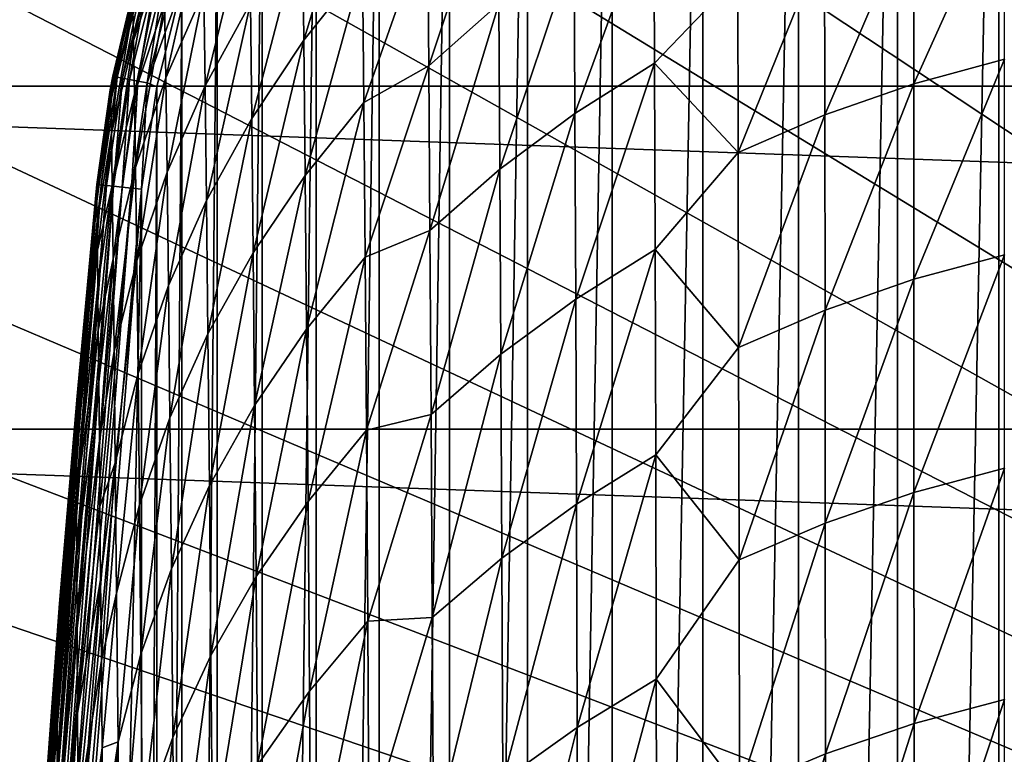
# Model space of a CAD drawing. Header units: metres. Extents: x -22 to 72, y -237 to 23.
# Tile 259 of 363: x -15.97 to -11.6, y 4.89 to 8.16. Entities that reach past the tile are written whole.
import ezdxf

# ---------------------------------------------------------------- set-up
doc = ezdxf.new("R2010")
doc.units = ezdxf.units.M
doc.layers.add('solid_509588_MEDIA_SW0001', color=7, linetype='CONTINUOUS')

msp = doc.modelspace()

# ---------------------------------------------------------------- linework, layer by layer
at = {"layer": 'solid_509588_MEDIA_SW0001'}
for points in [[(-11.438926, 17.289955, 132.530869), (-12.062758, 16.860647, 132.530869), (0, 0, 132.892746)], [(-12.062758, 16.860647, 132.530869), (-12.670495, 16.408842, 132.530869), (0, 0, 132.892746)], [(-12.670495, 16.408842, 132.530869), (-13.261327, 15.935143, 132.530869), (0, 0, 132.892746)], [(-13.261327, 15.935143, 132.530869), (-13.834463, 15.440181, 132.530869), (0, 0, 132.892746)], [(-13.834463, 15.440181, 132.530869), (-14.389139, 14.924617, 132.530869), (0, 0, 132.892746)], [(-14.389139, 14.924617, 132.530869), (-14.924617, 14.38914, 132.530869), (0, 0, 132.892746)], [(-14.924617, 14.38914, 132.530869), (-15.440181, 13.834463, 132.530869), (0, 0, 132.892746)], [(-15.440181, 13.834463, 132.530869), (-15.935143, 13.261327, 132.530869), (0, 0, 132.892746)], [(-15.935143, 13.261327, 132.530869), (-16.408842, 12.670496, 132.530869), (0, 0, 132.892746)], [(-16.408842, 12.670496, 132.530869), (-16.860647, 12.062758, 132.530869), (0, 0, 132.892746)], [(-16.860647, 12.062758, 132.530869), (-17.289955, 11.438926, 132.530869), (0, 0, 132.892746)], [(-11.621344, 11.63256, 132.943756), (-11.167549, 11.703291, 132.943756), (-11.621341, -11.63256, 132.943756)], [(-11.167549, 11.703291, 132.943756), (-11.167549, -11.703291, 132.943756), (-11.621341, -11.63256, 132.943756)], [(-12.071432, 11.517201, 132.943756), (-11.621344, 11.63256, 132.943756), (-12.071428, -11.517202, 132.943756)], [(-11.621344, 11.63256, 132.943756), (-11.621341, -11.63256, 132.943756), (-12.071428, -11.517202, 132.943756)], [(-12.511853, 11.357361, 132.943756), (-12.071432, 11.517201, 132.943756), (-12.511848, -11.357363, 132.943756)], [(-12.071432, 11.517201, 132.943756), (-12.071428, -11.517202, 132.943756), (-12.511848, -11.357363, 132.943756)], [(-17.289955, 11.438926, 132.530869), (-17.696192, 10.79983, 132.530869), (0, 0, 132.892746)], [(-12.936608, 11.154256, 132.943756), (-12.511853, 11.357361, 132.943756), (-12.936604, -11.154259, 132.943756)], [(-12.511853, 11.357361, 132.943756), (-12.511848, -11.357363, 132.943756), (-12.936604, -11.154259, 132.943756)], [(-13.339944, 10.910164, 132.943756), (-12.936608, 11.154256, 132.943756), (-13.339938, -10.910168, 132.943756)], [(-12.936608, 11.154256, 132.943756), (-12.936604, -11.154259, 132.943756), (-13.339938, -10.910168, 132.943756)], [(-13.71664, 10.628303, 132.943756), (-13.339944, 10.910164, 132.943756), (-13.716635, -10.628305, 132.943756)], [(-13.339944, 10.910164, 132.943756), (-13.339938, -10.910168, 132.943756), (-13.716635, -10.628305, 132.943756)], [(-17.696192, 10.79983, 132.530869), (-18.078817, 10.146324, 132.530869), (0, 0, 132.892746)], [(-14.063032, 10.311823, 132.943756), (-13.71664, 10.628303, 132.943756), (-14.063028, -10.311828, 132.943756)], [(-13.71664, 10.628303, 132.943756), (-13.716635, -10.628305, 132.943756), (-14.063028, -10.311828, 132.943756)], [(-14.376872, 9.963037, 132.943756), (-14.063032, 10.311823, 132.943756), (-14.376868, -9.963041, 132.943756)], [(-14.063032, 10.311823, 132.943756), (-14.063028, -10.311828, 132.943756), (-14.376868, -9.963041, 132.943756)], [(-18.078817, 10.146324, 132.530869), (-18.437321, 9.47928, 132.530869), (0, 0, 132.892746)], [(-14.655866, 9.584211, 132.943756), (-14.376872, 9.963037, 132.943756), (-14.655862, -9.584217, 132.943756)], [(-14.376872, 9.963037, 132.943756), (-14.376868, -9.963041, 132.943756), (-14.655862, -9.584217, 132.943756)], [(-14.896888, 9.179035, 132.943756), (-14.655866, 9.584211, 132.943756), (-14.896885, -9.17904, 132.943756)], [(-14.655866, 9.584211, 132.943756), (-14.655862, -9.584217, 132.943756), (-14.896885, -9.17904, 132.943756)], [(-18.437321, 9.47928, 132.530869), (-18.771223, 8.799588, 132.530869), (0, 0, 132.892746)], [(-21.08136, 7.862974), (-20.466829, 9.346505), (21.08136, 7.862974)], [(-20.466829, 9.346505), (20.466829, 9.346505), (21.08136, 7.862974)], [(-15.096762, 8.75275, 132.943756), (-14.896888, 9.179035, 132.943756), (-15.09676, -8.752755, 132.943756)], [(-14.896888, 9.179035, 132.943756), (-14.896885, -9.17904, 132.943756), (-15.09676, -8.752755, 132.943756)], [(-14.455189, 8.913481, 255.743668), (-14.716553, 8.582749, 255.738693), (-14.710626, 8.067121, 257.695618)], [(-14.44964, 8.394728, 257.706055), (-14.455189, 8.913481, 255.743668), (-14.710626, 8.067121, 257.695618)], [(-13.848158, 8.875568, 258.071991), (-14.16079, 8.596378, 258.064331), (-14.155632, 7.953307, 260.045837)], [(-13.843689, 8.229396, 260.058563), (-13.848158, 8.875568, 258.071991), (-14.155632, 7.953307, 260.045837)], [(-18.771223, 8.799588, 132.530869), (-19.080078, 8.108154, 132.530869), (0, 0, 132.892746)], [(-11.595172, 8.76853, 261.499664), (-11.999418, 8.659453, 261.516846), (-11.998991, 7.873491, 263.40152)], [(-11.595354, 7.982595, 263.387299), (-11.595172, 8.76853, 261.499664), (-11.998991, 7.873491, 263.40152)], [(-15.253253, 8.31113, 132.943756), (-15.096762, 8.75275, 132.943756), (-15.253252, -8.311133, 132.943756)], [(-15.096762, 8.75275, 132.943756), (-15.09676, -8.752755, 132.943756), (-15.253252, -8.311133, 132.943756)], [(-13.154849, 8.706126, 260.063599), (-13.509291, 8.479356, 260.068604), (-13.505655, 7.741103, 262.020416)], [(-13.152029, 7.965663, 262.02066), (-13.154849, 8.706126, 260.063599), (-13.505655, 7.741103, 262.020416)], [(-12.781491, 8.351823, 261.541016), (-13.154849, 8.706126, 260.063599), (-13.152029, 7.965663, 262.02066)], [(-14.954775, 8.657332, 253.739395), (-15.156002, 8.285841, 253.728668), (-15.15005, 7.863851, 255.711166)], [(-14.948782, 8.232033, 255.728027), (-14.954775, 8.657332, 253.739395), (-15.15005, 7.863851, 255.711166)], [(-11.999418, 8.659453, 261.516846), (-12.395932, 8.520411, 261.530792), (-12.394808, 7.735067, 263.411743)], [(-11.998991, 7.873491, 263.40152), (-11.999418, 8.659453, 261.516846), (-12.394808, 7.735067, 263.411743)], [(-15.33941, 8.617436, 247.562424), (-15.472066, 8.211613, 247.558746), (-15.468332, 8.066401, 249.639328)], [(-15.334864, 8.469938, 249.647949), (-15.33941, 8.617436, 247.562424), (-15.468332, 8.066401, 249.639328)], [(-15.161696, 8.619241, 251.708771), (-15.329899, 8.229936, 251.698547), (-15.324544, 7.899604, 253.712402)], [(-15.156002, 8.285841, 253.728668), (-15.161696, 8.619241, 251.708771), (-15.324544, 7.899604, 253.712402)], [(-14.716553, 8.582749, 255.738693), (-14.948782, 8.232033, 255.728027), (-14.942637, 7.719866, 257.678589)], [(-14.710626, 8.067121, 257.695618), (-14.716553, 8.582749, 255.738693), (-14.942637, 7.719866, 257.678589)], [(-14.16079, 8.596378, 258.064331), (-14.44964, 8.394728, 257.706055), (-14.444069, 7.790398, 259.630829)], [(-14.155632, 7.953307, 260.045837), (-14.16079, 8.596378, 258.064331), (-14.444069, 7.790398, 259.630829)], [(-12.395932, 8.520411, 261.530792), (-12.781491, 8.351823, 261.541016), (-12.779606, 7.567735, 263.41748)], [(-12.394808, 7.735067, 263.411743), (-12.395932, 8.520411, 261.530792), (-12.779606, 7.567735, 263.41748)], [(-15.334864, 8.469938, 249.647949), (-15.468332, 8.066401, 249.639328), (-15.464042, 7.829118, 251.683762)], [(-15.329899, 8.229936, 251.698547), (-15.334864, 8.469938, 249.647949), (-15.464042, 7.829118, 251.683762)], [(-13.509291, 8.479356, 260.068604), (-13.843689, 8.229396, 260.058563), (-13.839269, 7.494218, 262.004944)], [(-13.505655, 7.741103, 262.020416), (-13.509291, 8.479356, 260.068604), (-13.839269, 7.494218, 262.004944)], [(-15.475331, 8.262765, 245.443756), (-15.4413, 8.380261, 133.143753), (-15.55968, 7.907602, 133.143753)], [(-15.554811, 7.906632, 133.099472), (-15.55968, 7.907602, 133.143753), (-15.4413, 8.380261, 133.143753)], [(-15.554811, 7.906632, 133.099472), (-15.4413, 8.380261, 133.143753), (-15.436549, 8.378821, 133.099472)], [(-15.554811, 7.906632, 133.099472), (-15.436549, 8.378821, 133.099472), (-15.540332, 7.903748, 133.057129)], [(-15.436549, 8.378821, 133.099472), (-15.42242, 8.374541, 133.057129), (-15.540332, 7.903748, 133.057129)], [(-15.540332, 7.903748, 133.057129), (-15.42242, 8.374541, 133.057129), (-15.51697, 7.899093, 133.019165)], [(-15.42242, 8.374541, 133.057129), (-15.399622, 8.367635, 133.019165), (-15.51697, 7.899093, 133.019165)], [(-15.51697, 7.899093, 133.019165), (-15.399622, 8.367635, 133.019165), (-15.485899, 7.892902, 132.987442)], [(-15.399622, 8.367635, 133.019165), (-15.3693, 8.358449, 132.987442), (-15.485899, 7.892902, 132.987442)], [(-14.44964, 8.394728, 257.706055), (-14.710626, 8.067121, 257.695618), (-14.704623, 7.466334, 259.613678)], [(-14.444069, 7.790398, 259.630829), (-14.44964, 8.394728, 257.706055), (-14.704623, 7.466334, 259.613678)], [(-15.485899, 7.892902, 132.987442), (-15.3693, 8.358449, 132.987442), (-15.448679, 7.885487, 132.963577)], [(-15.3693, 8.358449, 132.987442), (-15.332979, 8.347446, 132.963577), (-15.448679, 7.885487, 132.963577)], [(-15.448679, 7.885487, 132.963577), (-15.332979, 8.347446, 132.963577), (-15.407182, 7.877219, 132.948761)], [(-15.332979, 8.347446, 132.963577), (-15.292484, 8.335178, 132.948761), (-15.407182, 7.877219, 132.948761)], [(-15.407182, 7.877219, 132.948761), (-15.292484, 8.335178, 132.948761), (-15.253253, 8.31113, 132.943756)], [(-12.779606, 7.567735, 263.41748), (-12.781491, 8.351823, 261.541016), (-13.152029, 7.965663, 262.02066)], [(-15.407182, 7.877219, 132.948761), (-15.253253, 8.31113, 132.943756), (-15.365191, 7.860179, 132.943756)], [(-15.365191, 7.860179, 132.943756), (-15.253253, 8.31113, 132.943756), (-15.36519, -7.860181, 132.943756)], [(-15.253253, 8.31113, 132.943756), (-15.253252, -8.311133, 132.943756), (-15.36519, -7.860181, 132.943756)], [(-15.156002, 8.285841, 253.728668), (-15.324544, 7.899604, 253.712402), (-15.318828, 7.481112, 255.687668)], [(-15.15005, 7.863851, 255.711166), (-15.156002, 8.285841, 253.728668), (-15.318828, 7.481112, 255.687668)], [(-15.569423, 7.79756, 247.553314), (-15.475331, 8.262765, 245.443756), (-15.559402, 7.909001, 245.443756)], [(-15.472066, 8.211613, 247.558746), (-15.475331, 8.262765, 245.443756), (-15.569423, 7.79756, 247.553314)], [(-15.559402, 7.909001, 245.443756), (-15.475331, 8.262765, 245.443756), (-15.55968, 7.907602, 133.143753)], [(-14.948782, 8.232033, 255.728027), (-15.15005, 7.863851, 255.711166), (-15.143862, 7.355422, 257.654388)], [(-14.942637, 7.719866, 257.678589), (-14.948782, 8.232033, 255.728027), (-15.143862, 7.355422, 257.654388)], [(-15.472066, 8.211613, 247.558746), (-15.569423, 7.79756, 247.553314), (-15.56673, 7.654617, 249.62735)], [(-15.468332, 8.066401, 249.639328), (-15.472066, 8.211613, 247.558746), (-15.56673, 7.654617, 249.62735)], [(-15.329899, 8.229936, 251.698547), (-15.464042, 7.829118, 251.683762), (-15.459231, 7.501944, 253.690308)], [(-15.324544, 7.899604, 253.712402), (-15.329899, 8.229936, 251.698547), (-15.459231, 7.501944, 253.690308)], [(-13.843689, 8.229396, 260.058563), (-14.155632, 7.953307, 260.045837), (-14.150492, 7.221642, 261.98587)], [(-13.839269, 7.494218, 262.004944), (-13.843689, 8.229396, 260.058563), (-14.150492, 7.221642, 261.98587)], [(-19.080078, 8.108154, 132.530869), (-19.363476, 7.405902, 132.530869), (0, 0, 132.892746)], [(-15.468332, 8.066401, 249.639328), (-15.56673, 7.654617, 249.62735), (-15.563326, 7.420053, 251.664185)], [(-15.464042, 7.829118, 251.683762), (-15.468332, 8.066401, 249.639328), (-15.563326, 7.420053, 251.664185)], [(-14.710626, 8.067121, 257.695618), (-14.942637, 7.719866, 257.678589), (-14.936352, 7.12297, 259.589081)], [(-14.704623, 7.466334, 259.613678), (-14.710626, 8.067121, 257.695618), (-14.936352, 7.12297, 259.589081)], [(-11.595354, 7.982595, 263.387299), (-11.998991, 7.873491, 263.40152), (-11.998631, 7.005212, 265.24881)], [(-11.595597, 7.11394, 265.238373), (-11.595354, 7.982595, 263.387299), (-11.998631, 7.005212, 265.24881)], [(-14.155632, 7.953307, 260.045837), (-14.444069, 7.790398, 259.630829), (-14.438478, 7.10259, 261.515808)], [(-14.150492, 7.221642, 261.98587), (-14.155632, 7.953307, 260.045837), (-14.438478, 7.10259, 261.515808)], [(-13.152029, 7.965663, 262.02066), (-13.505655, 7.741103, 262.020416), (-13.502084, 6.915688, 263.930573)], [(-13.149285, 7.137595, 263.937256), (-13.152029, 7.965663, 262.02066), (-13.502084, 6.915688, 263.930573)], [(-12.779606, 7.567735, 263.41748), (-13.152029, 7.965663, 262.02066), (-13.149285, 7.137595, 263.937256)], [(-15.571406, 7.846782, 245.443756), (-15.55968, 7.907602, 133.143753), (-15.631492, 7.425665, 133.143753)], [(-15.626551, 7.425174, 133.099472), (-15.631492, 7.425665, 133.143753), (-15.55968, 7.907602, 133.143753)], [(-15.554811, 7.906632, 133.099472), (-15.626551, 7.425174, 133.099472), (-15.55968, 7.907602, 133.143753)], [(-15.554811, 7.906632, 133.099472), (-15.61186, 7.423712, 133.057129), (-15.626551, 7.425174, 133.099472)], [(-15.554811, 7.906632, 133.099472), (-15.540332, 7.903748, 133.057129), (-15.61186, 7.423712, 133.057129)], [(-15.540332, 7.903748, 133.057129), (-15.588156, 7.421354, 133.019165), (-15.61186, 7.423712, 133.057129)], [(-15.540332, 7.903748, 133.057129), (-15.51697, 7.899093, 133.019165), (-15.588156, 7.421354, 133.019165)], [(-15.51697, 7.899093, 133.019165), (-15.556629, 7.418217, 132.987442), (-15.588156, 7.421354, 133.019165)], [(-15.571406, 7.846782, 245.443756), (-15.559402, 7.909001, 245.443756), (-15.55968, 7.907602, 133.143753)], [(-15.569423, 7.79756, 247.553314), (-15.559402, 7.909001, 245.443756), (-15.571406, 7.846782, 245.443756)], [(-15.51697, 7.899093, 133.019165), (-15.485899, 7.892902, 132.987442), (-15.556629, 7.418217, 132.987442)], [(-15.485899, 7.892902, 132.987442), (-15.518865, 7.414459, 132.963577), (-15.556629, 7.418217, 132.987442)], [(-15.485899, 7.892902, 132.987442), (-15.448679, 7.885487, 132.963577), (-15.518865, 7.414459, 132.963577)], [(-15.448679, 7.885487, 132.963577), (-15.47676, 7.41027, 132.948761), (-15.518865, 7.414459, 132.963577)], [(-15.448679, 7.885487, 132.963577), (-15.407182, 7.877219, 132.948761), (-15.47676, 7.41027, 132.948761)], [(-15.324544, 7.899604, 253.712402), (-15.459231, 7.501944, 253.690308), (-15.453939, 7.087052, 255.657227)], [(-15.318828, 7.481112, 255.687668), (-15.324544, 7.899604, 253.712402), (-15.453939, 7.087052, 255.657227)], [(-21.588493, 6.339161), (-21.08136, 7.862974), (21.588493, 6.339161)], [(-21.08136, 7.862974), (21.08136, 7.862974), (21.588493, 6.339161)], [(-15.631492, 7.425665, 245.443756), (-15.571406, 7.846782, 245.443756), (-15.631492, 7.425665, 133.143753)], [(-15.631299, 7.407163, 246.759537), (-15.571406, 7.846782, 245.443756), (-15.631492, 7.425665, 245.443756)], [(-15.569423, 7.79756, 247.553314), (-15.571406, 7.846782, 245.443756), (-15.631299, 7.407163, 246.759537)], [(-15.407182, 7.877219, 132.948761), (-15.432474, 7.405864, 132.943756), (-15.47676, 7.41027, 132.948761)], [(-15.407182, 7.877219, 132.948761), (-15.365191, 7.860179, 132.943756), (-15.432474, 7.405864, 132.943756)], [(-15.365191, 7.860179, 132.943756), (-15.432474, -7.405864, 132.943756), (-15.432474, 7.405864, 132.943756)], [(-15.365191, 7.860179, 132.943756), (-15.36519, -7.860181, 132.943756), (-15.432474, -7.405864, 132.943756)], [(-15.15005, 7.863851, 255.711166), (-15.318828, 7.481112, 255.687668), (-15.312777, 6.97662, 257.622559)], [(-15.143862, 7.355422, 257.654388), (-15.15005, 7.863851, 255.711166), (-15.312777, 6.97662, 257.622559)], [(-11.998991, 7.873491, 263.40152), (-12.394808, 7.735067, 263.411743), (-12.393754, 6.867815, 265.254456)], [(-11.998631, 7.005212, 265.24881), (-11.998991, 7.873491, 263.40152), (-12.393754, 6.867815, 265.254456)], [(-15.569423, 7.79756, 247.553314), (-15.631299, 7.407163, 246.759537), (-15.630731, 7.352089, 248.059937)], [(-15.569423, 7.79756, 247.553314), (-15.630731, 7.352089, 248.059937), (-15.629804, 7.261096, 249.344543)], [(-15.56673, 7.654617, 249.62735), (-15.569423, 7.79756, 247.553314), (-15.629804, 7.261096, 249.344543)], [(-15.464042, 7.829118, 251.683762), (-15.563326, 7.420053, 251.664185), (-15.559257, 7.096045, 253.662155)], [(-15.459231, 7.501944, 253.690308), (-15.464042, 7.829118, 251.683762), (-15.559257, 7.096045, 253.662155)], [(-14.444069, 7.790398, 259.630829), (-14.704623, 7.466334, 259.613678), (-14.698552, 6.782499, 261.490814)], [(-14.438478, 7.10259, 261.515808), (-14.444069, 7.790398, 259.630829), (-14.698552, 6.782499, 261.490814)], [(-14.942637, 7.719866, 257.678589), (-15.143862, 7.355422, 257.654388), (-15.137457, 6.762701, 259.556427)], [(-14.936352, 7.12297, 259.589081), (-14.942637, 7.719866, 257.678589), (-15.137457, 6.762701, 259.556427)], [(-13.505655, 7.741103, 262.020416), (-13.839269, 7.494218, 262.004944), (-13.834893, 6.672284, 263.908508)], [(-13.502084, 6.915688, 263.930573), (-13.505655, 7.741103, 262.020416), (-13.834893, 6.672284, 263.908508)], [(-12.394808, 7.735067, 263.411743), (-12.779606, 7.567735, 263.41748), (-12.77779, 6.702151, 265.254822)], [(-12.393754, 6.867815, 265.254456), (-12.394808, 7.735067, 263.411743), (-12.77779, 6.702151, 265.254822)], [(-15.56673, 7.654617, 249.62735), (-15.629804, 7.261096, 249.344543), (-15.628531, 7.134816, 250.61319)], [(-15.563326, 7.420053, 251.664185), (-15.56673, 7.654617, 249.62735), (-15.628531, 7.134816, 250.61319)], [(-12.77779, 6.702151, 265.254822), (-12.779606, 7.567735, 263.41748), (-13.149285, 7.137595, 263.937256)], [(-15.459231, 7.501944, 253.690308), (-15.559257, 7.096045, 253.662155), (-15.554569, 6.684772, 255.619568)], [(-15.453939, 7.087052, 255.657227), (-15.459231, 7.501944, 253.690308), (-15.554569, 6.684772, 255.619568)], [(-13.839269, 7.494218, 262.004944), (-14.150492, 7.221642, 261.98587), (-14.14537, 6.403643, 263.881927)], [(-13.834893, 6.672284, 263.908508), (-13.839269, 7.494218, 262.004944), (-14.14537, 6.403643, 263.881927)], [(-15.318828, 7.481112, 255.687668), (-15.453939, 7.087052, 255.657227), (-15.448202, 6.586609, 257.582764)], [(-15.312777, 6.97662, 257.622559), (-15.318828, 7.481112, 255.687668), (-15.448202, 6.586609, 257.582764)], [(-14.704623, 7.466334, 259.613678), (-14.936352, 7.12297, 259.589081), (-14.929938, 6.443465, 261.45752)], [(-14.698552, 6.782499, 261.490814), (-14.704623, 7.466334, 259.613678), (-14.929938, 6.443465, 261.45752)], [(-19.363476, 7.405902, 132.530869), (-19.621035, 6.693768, 132.530869), (0, 0, 132.892746)], [(-15.867268, 4.460078, 133.143753), (-15.631492, 7.425665, 245.443756), (-15.631492, 7.425665, 133.143753)], [(-15.626551, 7.425174, 133.099472), (-15.867268, 4.460078, 133.143753), (-15.631492, 7.425665, 133.143753)], [(-15.716247, 6.517863, 245.443756), (-15.631492, 7.425665, 245.443756), (-15.867268, 4.460078, 133.143753)], [(-15.626551, 7.425174, 133.099472), (-15.863431, 4.459849, 133.104736), (-15.867268, 4.460078, 133.143753)], [(-15.626551, 7.425174, 133.099472), (-15.85207, 4.459172, 133.067215), (-15.863431, 4.459849, 133.104736)], [(-15.626551, 7.425174, 133.099472), (-15.61186, 7.423712, 133.057129), (-15.85207, 4.459172, 133.067215)], [(-15.61186, 7.423712, 133.057129), (-15.833621, 4.458074, 133.032639), (-15.85207, 4.459172, 133.067215)], [(-15.61186, 7.423712, 133.057129), (-15.588156, 7.421354, 133.019165), (-15.833621, 4.458074, 133.032639)], [(-15.588156, 7.421354, 133.019165), (-15.808792, 4.456594, 133.002335), (-15.833621, 4.458074, 133.032639)], [(-15.588156, 7.421354, 133.019165), (-15.556629, 7.418217, 132.987442), (-15.808792, 4.456594, 133.002335)], [(-15.556629, 7.418217, 132.987442), (-15.778539, 4.454792, 132.977463), (-15.808792, 4.456594, 133.002335)], [(-15.556629, 7.418217, 132.987442), (-15.518865, 7.414459, 132.963577), (-15.778539, 4.454792, 132.977463)], [(-15.518865, 7.414459, 132.963577), (-15.744022, 4.452736, 132.958969), (-15.778539, 4.454792, 132.977463)], [(-15.518865, 7.414459, 132.963577), (-15.47676, 7.41027, 132.948761), (-15.744022, 4.452736, 132.958969)], [(-15.47676, 7.41027, 132.948761), (-15.706571, 4.450505, 132.947601), (-15.744022, 4.452736, 132.958969)], [(-15.719288, 6.484479, 247.130707), (-15.631492, 7.425665, 245.443756), (-15.716247, 6.517863, 245.443756)], [(-15.631299, 7.407163, 246.759537), (-15.631492, 7.425665, 245.443756), (-15.719288, 6.484479, 247.130707)], [(-15.630731, 7.352089, 248.059937), (-15.631299, 7.407163, 246.759537), (-15.719288, 6.484479, 247.130707)], [(-15.47676, 7.41027, 132.948761), (-15.432474, 7.405864, 132.943756), (-15.706571, 4.450505, 132.947601)], [(-15.706571, 4.450505, 132.947601), (-15.432474, 7.405864, 132.943756), (-15.667665, 4.447898, 132.943756)], [(-15.667136, -4.456782, 132.943756), (-15.667665, 4.447898, 132.943756), (-15.432474, 7.405864, 132.943756)], [(-15.432474, -7.405864, 132.943756), (-15.667136, -4.456782, 132.943756), (-15.432474, 7.405864, 132.943756)], [(-15.563326, 7.420053, 251.664185), (-15.628531, 7.134816, 250.61319), (-15.626931, 6.97388, 251.865555)], [(-15.563326, 7.420053, 251.664185), (-15.626931, 6.97388, 251.865555), (-15.625016, 6.77886, 253.101578)], [(-15.559257, 7.096045, 253.662155), (-15.563326, 7.420053, 251.664185), (-15.625016, 6.77886, 253.101578)], [(-15.143862, 7.355422, 257.654388), (-15.312777, 6.97662, 257.622559), (-15.306418, 6.388282, 259.515228)], [(-15.137457, 6.762701, 259.556427), (-15.143862, 7.355422, 257.654388), (-15.306418, 6.388282, 259.515228)], [(-15.630731, 7.352089, 248.059937), (-15.719288, 6.484479, 247.130707), (-15.720933, 6.395027, 248.79306)], [(-15.629804, 7.261096, 249.344543), (-15.630731, 7.352089, 248.059937), (-15.720933, 6.395027, 248.79306)], [(-15.629804, 7.261096, 249.344543), (-15.720933, 6.395027, 248.79306), (-15.7217, 6.245959, 250.429993)], [(-15.628531, 7.134816, 250.61319), (-15.629804, 7.261096, 249.344543), (-15.7217, 6.245959, 250.429993)], [(-14.150492, 7.221642, 261.98587), (-14.438478, 7.10259, 261.515808), (-14.432869, 6.333388, 263.358826)], [(-14.14537, 6.403643, 263.881927), (-14.150492, 7.221642, 261.98587), (-14.432869, 6.333388, 263.358826)], [(-13.149285, 7.137595, 263.937256), (-13.502084, 6.915688, 263.930573), (-13.498568, 6.005324, 265.796387)], [(-13.146608, 6.224121, 265.810486), (-13.149285, 7.137595, 263.937256), (-13.498568, 6.005324, 265.796387)], [(-12.77779, 6.702151, 265.254822), (-13.149285, 7.137595, 263.937256), (-13.146608, 6.224121, 265.810486)], [(-15.628531, 7.134816, 250.61319), (-15.7217, 6.245959, 250.429993), (-15.721632, 6.038435, 252.04071)], [(-15.626931, 6.97388, 251.865555), (-15.628531, 7.134816, 250.61319), (-15.721632, 6.038435, 252.04071)], [(-15.559257, 7.096045, 253.662155), (-15.625016, 6.77886, 253.101578), (-15.622801, 6.550346, 254.320984)], [(-15.559257, 7.096045, 253.662155), (-15.622801, 6.550346, 254.320984), (-15.6203, 6.28882, 255.52388)], [(-15.554569, 6.684772, 255.619568), (-15.559257, 7.096045, 253.662155), (-15.6203, 6.28882, 255.52388)], [(-14.936352, 7.12297, 259.589081), (-15.137457, 6.762701, 259.556427), (-15.130854, 6.08782, 261.415375)], [(-14.929938, 6.443465, 261.45752), (-14.936352, 7.12297, 259.589081), (-15.130854, 6.08782, 261.415375)], [(-14.438478, 7.10259, 261.515808), (-14.698552, 6.782499, 261.490814), (-14.692419, 6.017715, 263.32489)], [(-14.432869, 6.333388, 263.358826), (-14.438478, 7.10259, 261.515808), (-14.692419, 6.017715, 263.32489)], [(-11.595597, 7.11394, 265.238373), (-11.998631, 7.005212, 265.24881), (-11.998329, 6.056586, 267.055786)], [(-11.595892, 6.164527, 267.049805), (-11.595597, 7.11394, 265.238373), (-11.998329, 6.056586, 267.055786)], [(-15.453939, 7.087052, 255.657227), (-15.554569, 6.684772, 255.619568), (-15.549313, 6.188408, 257.53476)], [(-15.448202, 6.586609, 257.582764), (-15.453939, 7.087052, 255.657227), (-15.549313, 6.188408, 257.53476)], [(-11.998631, 7.005212, 265.24881), (-12.393754, 6.867815, 265.254456), (-12.392761, 5.920634, 267.056091)], [(-11.998329, 6.056586, 267.055786), (-11.998631, 7.005212, 265.24881), (-12.392761, 5.920634, 267.056091)], [(-15.625016, 6.77886, 253.101578), (-15.626931, 6.97388, 251.865555), (-15.721632, 6.038435, 252.04071)], [(-15.312777, 6.97662, 257.622559), (-15.448202, 6.586609, 257.582764), (-15.442056, 6.002779, 259.46521)], [(-15.306418, 6.388282, 259.515228), (-15.312777, 6.97662, 257.622559), (-15.442056, 6.002779, 259.46521)], [(-13.502084, 6.915688, 263.930573), (-13.834893, 6.672284, 263.908508), (-13.830557, 5.76582, 265.766663)], [(-13.498568, 6.005324, 265.796387), (-13.502084, 6.915688, 263.930573), (-13.830557, 5.76582, 265.766663)], [(-12.393754, 6.867815, 265.254456), (-12.77779, 6.702151, 265.254822), (-12.776036, 5.757063, 267.050232)], [(-12.392761, 5.920634, 267.056091), (-12.393754, 6.867815, 265.254456), (-12.776036, 5.757063, 267.050232)], [(-15.625016, 6.77886, 253.101578), (-15.721632, 6.038435, 252.04071), (-15.720778, 5.773614, 253.62439)], [(-15.622801, 6.550346, 254.320984), (-15.625016, 6.77886, 253.101578), (-15.720778, 5.773614, 253.62439)], [(-15.137457, 6.762701, 259.556427), (-15.306418, 6.388282, 259.515228), (-15.299782, 5.718245, 261.363892)], [(-15.130854, 6.08782, 261.415375), (-15.137457, 6.762701, 259.556427), (-15.299782, 5.718245, 261.363892)], [(-14.698552, 6.782499, 261.490814), (-14.929938, 6.443465, 261.45752), (-14.92341, 5.683463, 263.281921)], [(-14.692419, 6.017715, 263.32489), (-14.698552, 6.782499, 261.490814), (-14.92341, 5.683463, 263.281921)], [(-12.776036, 5.757063, 267.050232), (-12.77779, 6.702151, 265.254822), (-13.146608, 6.224121, 265.810486)], [(-19.621035, 6.693768, 132.530869), (-19.852415, 5.972702, 132.530869), (0, 0, 132.892746)], [(-15.554569, 6.684772, 255.619568), (-15.6203, 6.28882, 255.52388), (-15.617527, 5.994819, 256.709961)], [(-15.549313, 6.188408, 257.53476), (-15.554569, 6.684772, 255.619568), (-15.617527, 5.994819, 256.709961)], [(-13.834893, 6.672284, 263.908508), (-14.14537, 6.403643, 263.881927), (-14.140263, 5.501557, 265.731506)], [(-13.830557, 5.76582, 265.766663), (-13.834893, 6.672284, 263.908508), (-14.140263, 5.501557, 265.731506)], [(-15.448202, 6.586609, 257.582764), (-15.549313, 6.188408, 257.53476), (-15.543533, 5.609125, 259.406036)], [(-15.442056, 6.002779, 259.46521), (-15.448202, 6.586609, 257.582764), (-15.543533, 5.609125, 259.406036)], [(-15.622801, 6.550346, 254.320984), (-15.720778, 5.773614, 253.62439), (-15.719182, 5.45266, 255.180252)], [(-15.6203, 6.28882, 255.52388), (-15.622801, 6.550346, 254.320984), (-15.719182, 5.45266, 255.180252)], [(-15.766871, 5.908885, 245.443756), (-15.716247, 6.517863, 245.443756), (-15.867268, 4.460078, 133.143753)], [(-15.719288, 6.484479, 247.130707), (-15.797222, 5.563839, 247.105331), (-15.801699, 5.476747, 248.742004)], [(-15.720933, 6.395027, 248.79306), (-15.719288, 6.484479, 247.130707), (-15.801699, 5.476747, 248.742004)], [(-15.797222, 5.563839, 247.105331), (-15.716247, 6.517863, 245.443756), (-15.766871, 5.908885, 245.443756)], [(-15.719288, 6.484479, 247.130707), (-15.716247, 6.517863, 245.443756), (-15.797222, 5.563839, 247.105331)], [(-14.929938, 6.443465, 261.45752), (-15.130854, 6.08782, 261.415375), (-15.124073, 5.332904, 263.22934)], [(-14.92341, 5.683463, 263.281921), (-14.929938, 6.443465, 261.45752), (-15.124073, 5.332904, 263.22934)], [(-15.720933, 6.395027, 248.79306), (-15.801699, 5.476747, 248.742004), (-15.804965, 5.330754, 250.353027)], [(-15.7217, 6.245959, 250.429993), (-15.720933, 6.395027, 248.79306), (-15.804965, 5.330754, 250.353027)], [(-14.14537, 6.403643, 263.881927), (-14.432869, 6.333388, 263.358826), (-14.427244, 5.484864, 265.157684)], [(-14.140263, 5.501557, 265.731506), (-14.14537, 6.403643, 263.881927), (-14.427244, 5.484864, 265.157684)], [(-15.306418, 6.388282, 259.515228), (-15.442056, 6.002779, 259.46521), (-15.435538, 5.337717, 261.302765)], [(-15.299782, 5.718245, 261.363892), (-15.306418, 6.388282, 259.515228), (-15.435538, 5.337717, 261.302765)], [(-21.985802, 4.782722), (-21.588493, 6.339161), (21.985802, 4.782722)], [(-21.588493, 6.339161), (21.588493, 6.339161), (21.985802, 4.782722)], [(-14.432869, 6.333388, 263.358826), (-14.692419, 6.017715, 263.32489), (-14.686231, 5.174066, 265.113861)], [(-14.427244, 5.484864, 265.157684), (-14.432869, 6.333388, 263.358826), (-14.686231, 5.174066, 265.113861)], [(-15.6203, 6.28882, 255.52388), (-15.719182, 5.45266, 255.180252), (-15.716891, 5.076738, 256.707458)], [(-15.617527, 5.994819, 256.709961), (-15.6203, 6.28882, 255.52388), (-15.716891, 5.076738, 256.707458)], [(-15.7217, 6.245959, 250.429993), (-15.804965, 5.330754, 250.353027), (-15.807083, 5.127023, 251.937592)], [(-15.721632, 6.038435, 252.04071), (-15.7217, 6.245959, 250.429993), (-15.807083, 5.127023, 251.937592)], [(-13.146608, 6.224121, 265.810486), (-13.498568, 6.005324, 265.796387), (-13.4951, 5.012209, 267.615051)], [(-13.143989, 5.227426, 267.637482), (-13.146608, 6.224121, 265.810486), (-13.4951, 5.012209, 267.615051)], [(-12.776036, 5.757063, 267.050232), (-13.146608, 6.224121, 265.810486), (-13.143989, 5.227426, 267.637482)], [(-15.549313, 6.188408, 257.53476), (-15.617527, 5.994819, 256.709961), (-15.614494, 5.668707, 257.879486)], [(-15.549313, 6.188408, 257.53476), (-15.614494, 5.668707, 257.879486), (-15.611217, 5.310953, 259.032104)], [(-15.543533, 5.609125, 259.406036), (-15.549313, 6.188408, 257.53476), (-15.611217, 5.310953, 259.032104)], [(-11.595892, 6.164527, 267.049805), (-11.998329, 6.056586, 267.055786), (-11.998077, 5.029577, 268.819519)], [(-11.596231, 5.136315, 268.818573), (-11.595892, 6.164527, 267.049805), (-11.998077, 5.029577, 268.819519)], [(-15.130854, 6.08782, 261.415375), (-15.299782, 5.718245, 261.363892), (-15.292895, 4.968646, 263.166718)], [(-15.124073, 5.332904, 263.22934), (-15.130854, 6.08782, 261.415375), (-15.292895, 4.968646, 263.166718)], [(-11.998329, 6.056586, 267.055786), (-12.392761, 5.920634, 267.056091), (-12.391822, 4.895494, 268.813812)], [(-11.998077, 5.029577, 268.819519), (-11.998329, 6.056586, 267.055786), (-12.391822, 4.895494, 268.813812)], [(-15.721632, 6.038435, 252.04071), (-15.807083, 5.127023, 251.937592), (-15.808118, 4.866718, 253.494949)], [(-15.720778, 5.773614, 253.62439), (-15.721632, 6.038435, 252.04071), (-15.808118, 4.866718, 253.494949)], [(-15.442056, 6.002779, 259.46521), (-15.543533, 5.609125, 259.406036), (-15.537278, 4.949092, 261.23172)], [(-15.435538, 5.337717, 261.302765), (-15.442056, 6.002779, 259.46521), (-15.537278, 4.949092, 261.23172)], [(-14.692419, 6.017715, 263.32489), (-14.92341, 5.683463, 263.281921), (-14.91678, 4.845066, 265.060303)], [(-14.686231, 5.174066, 265.113861), (-14.692419, 6.017715, 263.32489), (-14.91678, 4.845066, 265.060303)], [(-13.498568, 6.005324, 265.796387), (-13.830557, 5.76582, 265.766663), (-13.826255, 4.777041, 267.576782)], [(-13.4951, 5.012209, 267.615051), (-13.498568, 6.005324, 265.796387), (-13.826255, 4.777041, 267.576782)], [(-19.852415, 5.972702, 132.530869), (-20.057306, 5.243667, 132.530869), (0, 0, 132.892746)], [(-15.614494, 5.668707, 257.879486), (-15.617527, 5.994819, 256.709961), (-15.716891, 5.076738, 256.707458)], [(-12.392761, 5.920634, 267.056091), (-12.776036, 5.757063, 267.050232), (-12.774335, 4.73445, 268.801056)], [(-12.391822, 4.895494, 268.813812), (-12.392761, 5.920634, 267.056091), (-12.774335, 4.73445, 268.801056)], [(-15.79104, 5.594669, 245.443756), (-15.766871, 5.908885, 245.443756), (-15.867268, 4.460078, 133.143753)], [(-15.797222, 5.563839, 247.105331), (-15.766871, 5.908885, 245.443756), (-15.79104, 5.594669, 245.443756)], [(-15.720778, 5.773614, 253.62439), (-15.808118, 4.866718, 253.494949), (-15.808133, 4.551012, 255.024307)], [(-15.719182, 5.45266, 255.180252), (-15.720778, 5.773614, 253.62439), (-15.808133, 4.551012, 255.024307)], [(-13.830557, 5.76582, 265.766663), (-14.140263, 5.501557, 265.731506), (-14.135168, 4.517614, 267.532104)], [(-13.826255, 4.777041, 267.576782), (-13.830557, 5.76582, 265.766663), (-14.135168, 4.517614, 267.532104)], [(-12.774335, 4.73445, 268.801056), (-12.776036, 5.757063, 267.050232), (-13.143989, 5.227426, 267.637482)], [(-15.299782, 5.718245, 261.363892), (-15.435538, 5.337717, 261.302765), (-15.428688, 4.593578, 263.093719)], [(-15.292895, 4.968646, 263.166718), (-15.299782, 5.718245, 261.363892), (-15.428688, 4.593578, 263.093719)], [(-15.614494, 5.668707, 257.879486), (-15.716891, 5.076738, 256.707458), (-15.713953, 4.647016, 258.205231)], [(-15.611217, 5.310953, 259.032104), (-15.614494, 5.668707, 257.879486), (-15.713953, 4.647016, 258.205231)], [(-14.92341, 5.683463, 263.281921), (-15.124073, 5.332904, 263.22934), (-15.117134, 4.500072, 264.996429)], [(-14.91678, 4.845066, 265.060303), (-14.92341, 5.683463, 263.281921), (-15.117134, 4.500072, 264.996429)], [(-15.543533, 5.609125, 259.406036), (-15.611217, 5.310953, 259.032104), (-15.607705, 4.921879, 260.167938)], [(-15.537278, 4.949092, 261.23172), (-15.543533, 5.609125, 259.406036), (-15.607705, 4.921879, 260.167938)], [(-15.797222, 5.563839, 247.105331), (-15.863567, 4.646191, 247.072266), (-15.870982, 4.56081, 248.67627)], [(-15.801699, 5.476747, 248.742004), (-15.797222, 5.563839, 247.105331), (-15.870982, 4.56081, 248.67627)], [(-15.854172, 4.67471, 245.443756), (-15.79104, 5.594669, 245.443756), (-15.867268, 4.460078, 133.143753)], [(-15.863567, 4.646191, 247.072266), (-15.79104, 5.594669, 245.443756), (-15.854172, 4.67471, 245.443756)], [(-15.797222, 5.563839, 247.105331), (-15.79104, 5.594669, 245.443756), (-15.863567, 4.646191, 247.072266)], [(-15.801699, 5.476747, 248.742004), (-15.870982, 4.56081, 248.67627), (-15.876826, 4.41728, 250.25499)], [(-15.804965, 5.330754, 250.353027), (-15.801699, 5.476747, 248.742004), (-15.876826, 4.41728, 250.25499)], [(-14.427244, 5.484864, 265.157684), (-14.686231, 5.174066, 265.113861), (-14.679995, 4.253627, 266.855621)], [(-14.421604, 4.559075, 266.910217), (-14.427244, 5.484864, 265.157684), (-14.679995, 4.253627, 266.855621)], [(-14.140263, 5.501557, 265.731506), (-14.427244, 5.484864, 265.157684), (-14.421604, 4.559075, 266.910217)], [(-14.135168, 4.517614, 267.532104), (-14.140263, 5.501557, 265.731506), (-14.421604, 4.559075, 266.910217)], [(-15.719182, 5.45266, 255.180252), (-15.808133, 4.551012, 255.024307), (-15.807191, 4.181078, 256.524902)], [(-15.716891, 5.076738, 256.707458), (-15.719182, 5.45266, 255.180252), (-15.807191, 4.181078, 256.524902)], [(-15.804965, 5.330754, 250.353027), (-15.876826, 4.41728, 250.25499), (-15.881182, 4.216768, 251.807678)], [(-15.807083, 5.127023, 251.937592), (-15.804965, 5.330754, 250.353027), (-15.881182, 4.216768, 251.807678)], [(-15.611217, 5.310953, 259.032104), (-15.713953, 4.647016, 258.205231), (-15.710413, 4.164665, 259.67276)], [(-15.607705, 4.921879, 260.167938), (-15.611217, 5.310953, 259.032104), (-15.710413, 4.164665, 259.67276)], [(-15.435538, 5.337717, 261.302765), (-15.537278, 4.949092, 261.23172), (-15.530597, 4.210476, 263.010162)], [(-15.428688, 4.593578, 263.093719), (-15.435538, 5.337717, 261.302765), (-15.530597, 4.210476, 263.010162)], [(-15.124073, 5.332904, 263.22934), (-15.292895, 4.968646, 263.166718), (-15.285785, 4.141617, 264.921844)], [(-15.117134, 4.500072, 264.996429), (-15.124073, 5.332904, 263.22934), (-15.285785, 4.141617, 264.921844)], [(-20.057306, 5.243667, 132.530869), (-20.235434, 4.507635, 132.530869), (0, 0, 132.892746)], [(-13.143989, 5.227426, 267.637482), (-13.4951, 5.012209, 267.615051), (-13.491673, 3.938524, 269.38385)], [(-13.141418, 4.149677, 269.415436), (-13.143989, 5.227426, 267.637482), (-13.491673, 3.938524, 269.38385)], [(-12.774335, 4.73445, 268.801056), (-13.143989, 5.227426, 267.637482), (-13.141418, 4.149677, 269.415436)], [(-14.686231, 5.174066, 265.113861), (-14.91678, 4.845066, 265.060303), (-14.910062, 3.930362, 266.790619)], [(-14.679995, 4.253627, 266.855621), (-14.686231, 5.174066, 265.113861), (-14.910062, 3.930362, 266.790619)], [(-15.807083, 5.127023, 251.937592), (-15.881182, 4.216768, 251.807678), (-15.88413, 3.960446, 253.333542)], [(-15.808118, 4.866718, 253.494949), (-15.807083, 5.127023, 251.937592), (-15.88413, 3.960446, 253.333542)], [(-11.596231, 5.136315, 268.818573), (-11.998077, 5.029577, 268.819519), (-11.997868, 3.926142, 270.537079)], [(-11.596608, 4.031258, 270.541687), (-11.596231, 5.136315, 268.818573), (-11.997868, 3.926142, 270.537079)], [(-15.716891, 5.076738, 256.707458), (-15.807191, 4.181078, 256.524902), (-15.805357, 3.758097, 257.995972)], [(-15.713953, 4.647016, 258.205231), (-15.716891, 5.076738, 256.707458), (-15.805357, 3.758097, 257.995972)], [(-13.4951, 5.012209, 267.615051), (-13.826255, 4.777041, 267.576782), (-13.82198, 3.708144, 269.336182)], [(-13.491673, 3.938524, 269.38385), (-13.4951, 5.012209, 267.615051), (-13.82198, 3.708144, 269.336182)], [(-11.998077, 5.029577, 268.819519), (-12.391822, 4.895494, 268.813812), (-12.390926, 3.794359, 270.524841)], [(-11.997868, 3.926142, 270.537079), (-11.998077, 5.029577, 268.819519), (-12.390926, 3.794359, 270.524841)], [(-15.537278, 4.949092, 261.23172), (-15.607705, 4.921879, 260.167938), (-15.603974, 4.501921, 261.28653)], [(-15.537278, 4.949092, 261.23172), (-15.603974, 4.501921, 261.28653), (-15.600036, 4.051458, 262.387665)], [(-15.530597, 4.210476, 263.010162), (-15.537278, 4.949092, 261.23172), (-15.600036, 4.051458, 262.387665)], [(-15.292895, 4.968646, 263.166718), (-15.428688, 4.593578, 263.093719), (-15.421539, 3.772508, 264.836304)], [(-15.285785, 4.141617, 264.921844), (-15.292895, 4.968646, 263.166718), (-15.421539, 3.772508, 264.836304)], [(-15.607705, 4.921879, 260.167938), (-15.710413, 4.164665, 259.67276), (-15.706317, 3.630857, 261.109222)], [(-15.603974, 4.501921, 261.28653), (-15.607705, 4.921879, 260.167938), (-15.706317, 3.630857, 261.109222)], [(-12.391822, 4.895494, 268.813812), (-12.774335, 4.73445, 268.801056), (-12.772676, 3.636281, 270.504547)], [(-12.390926, 3.794359, 270.524841), (-12.391822, 4.895494, 268.813812), (-12.772676, 3.636281, 270.504547)]]:
    msp.add_3dface(points, dxfattribs=at)

doc.saveas('drawing.dxf')
